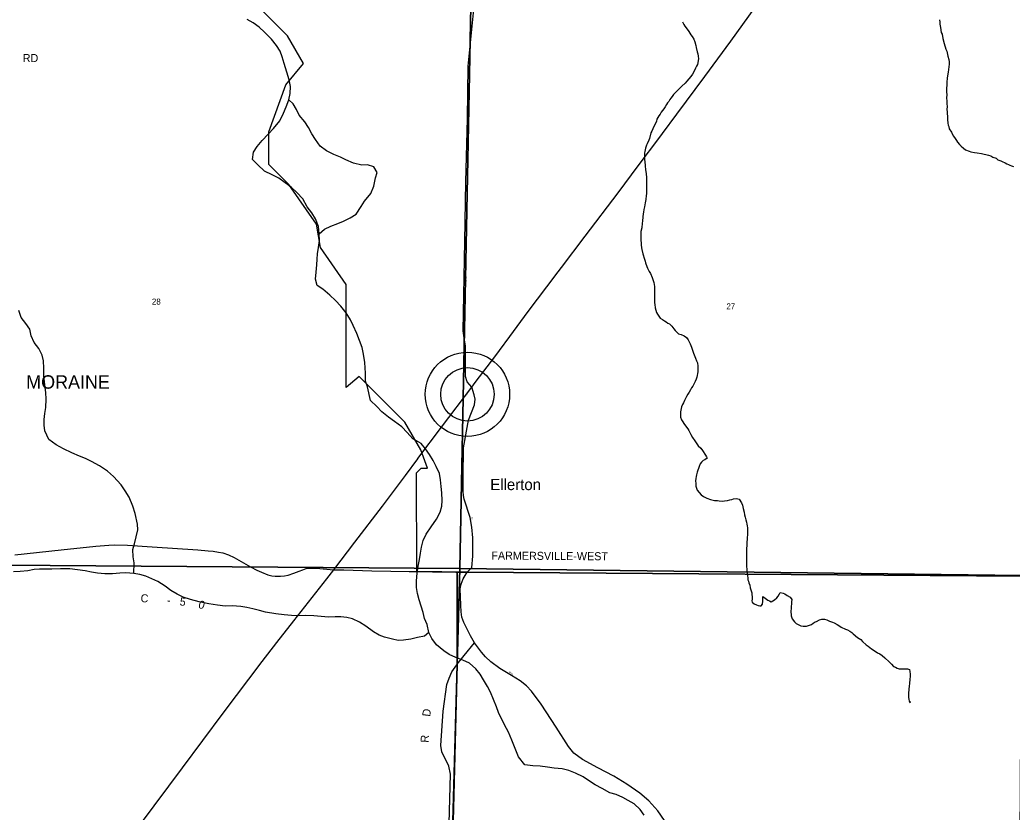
# Model space of a CAD drawing. Extents: x 1312308 to 1684953, y 460642 to 865172.
# Drawn here: x 1455224 to 1464469, y 612264 to 619650 of the extents above; entities that cross this region are included whole.
import ezdxf

# ---------------------------------------------------------------- set-up
doc = ezdxf.new("R2010")
doc.units = 0
for name, color, linetype in [('GM_X_City_Street', 7, 'Continuous'), ('GM_X_City_Street_Text', 7, 'Continuous'), ('GM_X_Corporation', 7, 'Continuous'), ('GM_X_Corporation_Text', 7, 'Continuous'), ('GM_X_County_Road', 7, 'Continuous'), ('GM_X_County_Road_Text', 7, 'Continuous'), ('GM_X_Minor_River', 7, 'Continuous'), ('GM_X_Section', 7, 'Continuous'), ('GM_X_Section_Text', 7, 'Continuous'), ('GM_X_State_Route', 7, 'Continuous'), ('GM_X_Township', 7, 'Continuous'), ('GM_X_Township_Road_Text', 7, 'Continuous'), ('GM_X_Township_Subdivision', 7, 'Continuous'), ('GM_X_Township_Subdivision_Text', 7, 'Continuous'), ('GM_X_Unincorporated', 7, 'Continuous'), ('GM_X_Unincorporated_Location', 7, 'Continuous'), ('GM_X_Unincorporated_Text', 7, 'Continuous')]:
    doc.layers.add(name, color=color, linetype=linetype)

msp = doc.modelspace()

# ---------------------------------------------------------------- linework, layer by layer
at = {"layer": 'GM_X_City_Street'}
for points in [[(1459363.6, 616687.1), (1459353.3, 616750.7), (1459368.2, 617583), (1459378.8, 618140.6), (1459394.2, 618728.2), (1459401.2, 619217.6), (1459457.4, 619777.4), (1459458.5, 619829.7)], [(1459433.5, 616225), (1459392.5, 616275.6), (1459376.2, 616326.2), (1459376.2, 616608.8), (1459363.6, 616687.1)], [(1459428, 614538.5), (1459434.7, 614545.7), (1459442.7, 614649.5), (1459443.3, 614686.7), (1459444.6, 614821.9), (1459436.3, 614919.2), (1459418.4, 615010.1), (1459362.6, 615182.6), (1459356.3, 615216.5), (1459352.7, 615252.2), (1459354.7, 615389.7), (1459356.6, 615659.3), (1459405.2, 615917.7), (1459459.5, 616059.8), (1459465.5, 616112.6), (1459455.8, 616154.3), (1459433.5, 616225)]]:
    msp.add_lwpolyline(points, dxfattribs=at)
at = {"layer": 'GM_X_Corporation'}
msp.add_lwpolyline([(1464577.8, 614464.2), (1459547.5, 614498.9), (1459391.4, 614500), (1458923.2, 614506.1), (1458918.9, 615428.6), (1458961.3, 615471), (1459021.3, 615471), (1458959.8, 615640.3), (1458809.8, 615900.2), (1458385.5, 616324.7), (1458265.3, 616223.7), (1458265.3, 617184.3), (1458025, 617527.8), (1457986.8, 617744.6), (1457728.2, 618114.3), (1457542.2, 618300.4), (1457542.2, 618606.6), (1457701.6, 619044.9), (1457866.9, 619241.9), (1457716.9, 619501.9), (1457474.3, 619744.7)], dxfattribs=at)
at = {"layer": 'GM_X_County_Road'}
for points in [[(1455175.5, 614662.4), (1455609.1, 614710.5), (1455931.3, 614742.1), (1456053.9, 614753.5), (1456106.4, 614756.6), (1456226.9, 614752.9), (1456456, 614737.3), (1456882.6, 614708.4), (1456976.9, 614701.1), (1457024.7, 614695.8), (1457073.1, 614688.9), (1457115, 614680.8), (1457168.6, 614664), (1457219.4, 614638.5), (1457373.3, 614551.8), (1457430.7, 614520), (1457473.7, 614500.1), (1457535.4, 614477.6), (1457572.2, 614467.6), (1457601.3, 614464.4), (1457651.6, 614462.6), (1457689.3, 614466.2), (1457722.4, 614472.6), (1457775.6, 614490.8), (1457827.3, 614512.1), (1457860, 614524.4), (1457891.8, 614534.3), (1457916.8, 614538), (1457984.4, 614539.3), (1458148.8, 614524.4)], [(1458148.8, 614524.4), (1458240.9, 614521.7), (1458504.3, 614514.5), (1458681.4, 614510.5), (1458851.8, 614507.4)], [(1458851.8, 614507.4), (1458923.2, 614506.1), (1459068.2, 614503.5)], [(1459068.2, 614503.5), (1459103.6, 614502.9), (1459284.6, 614500.7)], [(1459284.6, 614500.7), (1459298.8, 614500.5), (1459392.8, 614500.1)], [(1459294.9, 613636.8), (1459299.2, 613643.1), (1459362.1, 613725.2), (1459460.8, 613843), (1459423.3, 613909.1), (1459358.8, 614031.8), (1459341.3, 614082), (1459334.1, 614131.4), (1459330.9, 614194.3), (1459326.9, 614347.2), (1459335.6, 614389.4), (1459353.9, 614440.1), (1459392.8, 614500.1)], [(1459392.8, 614500.1), (1459428, 614538.5)], [(1459392.8, 614500.1), (1464569.8, 614464.2)], [(1459206, 610981.8), (1459213.3, 611370.4), (1459225.1, 612158.2), (1459237.5, 612617.2), (1459221.2, 612691.8), (1459156.2, 612827.5), (1459145.4, 612883.9), (1459166.8, 613206.4), (1459201.1, 613455), (1459224.1, 613513.9), (1459249.8, 613571.2), (1459294.9, 613636.8)]]:
    msp.add_lwpolyline(points, dxfattribs=at)
at = {"layer": 'GM_X_Minor_River'}
for points in [[(1458941.4, 615714.1), (1458884, 615743.8), (1458833.3, 615803.5), (1458782.5, 615857.2), (1458715.6, 615907.2), (1458658.3, 615945), (1458597.4, 615994.9), (1458548.5, 616046.5), (1458491.8, 616102.3), (1458463.1, 616229.7), (1458444.5, 616282.4), (1458442.5, 616356.8), (1458437.1, 616455.4), (1458425.2, 616534), (1458412.8, 616594.6), (1458388.5, 616661.6), (1458364.1, 616726.6), (1458330, 616801.8), (1458303.3, 616854.8), (1458262.9, 616920.2), (1458214.3, 616981.9), (1458165.5, 617033.4), (1458112.6, 617083.2), (1458045.8, 617139.3), (1457994.5, 617174.8), (1457978, 617233.6), (1457983.8, 617297.7), (1457989.7, 617365.8), (1457993.2, 617419.9), (1457996.6, 617470.1), (1458006.2, 617528.1), (1458014, 617592.1), (1458011.7, 617656.5), (1458005.5, 617722.9), (1457977.3, 617796), (1457944.7, 617851.2), (1457902, 617906.6), (1457859.8, 617980.2), (1457805.2, 618041.9), (1457750.3, 618091.7), (1457697, 618129.4), (1457636, 618175.3), (1457574.5, 618205.1), (1457503.1, 618239.3), (1457440.3, 618297.3), (1457391.5, 618348.9), (1457401.4, 618416.9), (1457435, 618468.2), (1457480.7, 618525.2), (1457538.6, 618583.8), (1457588.3, 618638.7), (1457646.5, 618709.3), (1457678.6, 618778.8), (1457704.4, 618840.3), (1457730.3, 618905.9), (1457741.9, 618963.8), (1457745.7, 619028), (1457731.3, 619090.7), (1457711.1, 619161.5), (1457687.2, 619242.6), (1457668.8, 619305.4), (1457650.2, 619358.1), (1457615.5, 619411.3), (1457566.8, 619471), (1457504.3, 619535), (1457453.3, 619580.6), (1457396.1, 619622.4), (1457340.7, 619652.1)], [(1463792.8, 619650.7), (1463794.2, 619628.5), (1463795.7, 619608.4), (1463801, 619580.1), (1463807.9, 619533.6), (1463815.5, 619515.3), (1463822.5, 619474.9), (1463835.4, 619430.3), (1463852.2, 619377.6), (1463859.7, 619357.3), (1463870.6, 619312.7), (1463879.8, 619280.3), (1463883.3, 619260.1), (1463882.8, 619238), (1463877.4, 619187.8), (1463872.8, 619163.8), (1463870.3, 619145.7), (1463863.3, 619107.6), (1463860.3, 619069.5), (1463858.1, 618985), (1463859.1, 618944.7), (1463858.7, 618930.7), (1463859.6, 618886.4), (1463861.2, 618872.2), (1463862.3, 618836), (1463861.9, 618821.9), (1463863, 618785.7), (1463865.9, 618741.3), (1463867.4, 618721.2), (1463870.5, 618686.9), (1463874.1, 618668.7), (1463879.7, 618654.4), (1463883.3, 618634.2), (1463902.5, 618601.6), (1463910.2, 618587.3), (1463923.7, 618564.8), (1463939.3, 618544.3), (1463950.8, 618523.9), (1463960.5, 618509.6), (1463978.1, 618489), (1463993.8, 618472.6), (1464015.5, 618453.9), (1464033.2, 618439.4), (1464069, 618424.4), (1464085, 618420), (1464119.1, 618413.2), (1464143.2, 618410.6), (1464183.2, 618403.6), (1464197.2, 618401.2), (1464235.3, 618392.2), (1464249.2, 618387.9), (1464269.2, 618381.3), (1464289.1, 618370.8), (1464319, 618360), (1464336.7, 618345.5), (1464362.7, 618336.8), (1464376.5, 618328.4), (1464404.4, 618315.7), (1464418.2, 618307.3), (1464434.2, 618300.8), (1464448.1, 618294.5)], [(1461397.1, 619632.5), (1461410.5, 619606), (1461418.2, 619591.7), (1461439.6, 619563), (1461455.1, 619540.5), (1461474.5, 619509.9), (1461488.2, 619495.4), (1461503.6, 619470.9), (1461513, 619444.5), (1461522.2, 619410.1), (1461525.7, 619391.9), (1461534.8, 619351.4), (1461540.3, 619333.2), (1461543.8, 619313), (1461545.2, 619286.8), (1461542.7, 619270.8), (1461540.2, 619250.7), (1461535.8, 619234.7), (1461529.3, 619218.8), (1461518.7, 619198.9), (1461506, 619173.1), (1461491.2, 619145.2), (1461476.5, 619121.5), (1461439.1, 619078.1), (1461422.6, 619060.4), (1461391.6, 619030.9), (1461375.2, 619017.3), (1461360.7, 619001.5), (1461346.2, 618985.8), (1461329.7, 618970.1), (1461315.2, 618954.3), (1461302.6, 618936.5), (1461290.1, 618920.7), (1461279.7, 618906.9), (1461269.2, 618889), (1461258.8, 618875.2), (1461248.3, 618859.4), (1461235.7, 618839.6), (1461223.2, 618821.8), (1461212.7, 618805.9), (1461200.2, 618790.1), (1461189.7, 618772.3), (1461177.2, 618754.5), (1461158.3, 618724.7), (1461153.8, 618706.7), (1461143, 618678.8), (1461130.3, 618657), (1461111.1, 618611.2), (1461102.6, 618595.3), (1461091.2, 618545.3), (1461082.7, 618527.4), (1461069.8, 618495.5), (1461061.4, 618481.6), (1461052.6, 618453.7), (1461045.8, 618423.6), (1461043.4, 618409.6), (1461042, 618353.3), (1461045.2, 618321), (1461048.6, 618298.8), (1461050.3, 618284.7), (1461053.5, 618254.4), (1461060.6, 618216), (1461061.7, 618181.8), (1461063.2, 618163.6), (1461062.9, 618149.5), (1461063.7, 618105.3), (1461061.7, 618026.8), (1461059.3, 618012.8), (1461056.3, 617974.7), (1461049.5, 617944.6), (1461042.5, 617906.6), (1461035.8, 617880.6), (1461033.2, 617856.5), (1461030.8, 617842.5), (1461028, 617814.4), (1461025, 617774.2), (1461022.5, 617754.1), (1461017.3, 617712), (1461010.4, 617676), (1461008.7, 617611.6), (1461013.2, 617553.2), (1461016.5, 617524.9), (1461018.1, 617508.8), (1461027.2, 617470.3), (1461042, 617419.7), (1461049.5, 617399.3), (1461053.2, 617385.2), (1461066.4, 617350.7), (1461072, 617336.4), (1461087.3, 617303.8), (1461098.9, 617285.5), (1461114.1, 617248.9), (1461130.9, 617200.2), (1461136.1, 617165.8), (1461137.3, 617137.7), (1461136.8, 617117.5), (1461136.1, 617089.4), (1461137.5, 617065.2), (1461137.1, 617049.1), (1461138.1, 617010.9), (1461139.7, 616996.7)], [(1458011.7, 617656.5), (1458061.1, 617699.3), (1458122.1, 617725.7), (1458185.1, 617752), (1458240, 617774.6), (1458301.1, 617803), (1458358.3, 617837.5), (1458404.4, 617908.6), (1458436, 617959.9), (1458492.2, 618030.6), (1458522.2, 618100.1), (1458538.4, 618176), (1458551.8, 618227.8), (1458523.1, 618278.9), (1458463.3, 618298.6), (1458409, 618294.1), (1458331.1, 618314.4), (1458261.7, 618346.5), (1458210, 618370), (1458148.4, 618393.9), (1458081.1, 618429.9), (1458022, 618473.8), (1457979.4, 618533.2), (1457944.6, 618586.4), (1457912.1, 618645.6), (1457877.4, 618698.8), (1457826.9, 618762.5), (1457802.1, 618813.4), (1457771.5, 618868.5), (1457730.3, 618905.9)], [(1464448.1, 618294.5), (1464462.1, 618290.1), (1464482, 618283.6)], [(1461139.7, 616996.7), (1461143, 616966.5), (1461153.9, 616921.9), (1461163.5, 616905.6), (1461190.8, 616868.8), (1461210.6, 616858.2), (1461230.4, 616845.7), (1461246.3, 616835.2), (1461262, 616822.8), (1461276, 616816.4), (1461297.6, 616795.7), (1461317.1, 616771.1), (1461328.7, 616752.7), (1461360.1, 616723.8), (1461384.1, 616717.2), (1461412, 616704.4), (1461435.7, 616687.7), (1461451.3, 616667.2), (1461462.7, 616642.8), (1461468.4, 616628.6), (1461481.7, 616598.1), (1461500.3, 616541.3), (1461513.7, 616512.8), (1461517.3, 616496.6), (1461528.7, 616472.2), (1461536.3, 616451.9), (1461541.5, 616421.6), (1461540.1, 616367.3), (1461530.8, 616319.2), (1461526.3, 616301.2), (1461515.7, 616279.4), (1461492.4, 616235.7), (1461481.9, 616219.8), (1461471.4, 616202), (1461460.8, 616180.1), (1461448.2, 616160.3), (1461435.6, 616138.5), (1461425, 616120.6), (1461416.5, 616100.7), (1461405.9, 616080.9), (1461397.4, 616063), (1461388.8, 616043.1), (1461379.5, 615995), (1461378.8, 615968.8), (1461380.2, 615944.7), (1461389.7, 615922.3), (1461401.3, 615901.9), (1461410.9, 615885.6), (1461434.2, 615852.8), (1461445.9, 615838.5), (1461455.6, 615822.1), (1461465.1, 615803.8), (1461476.7, 615783.4), (1461492.1, 615756.9), (1461511.4, 615724.2), (1461542.4, 615679.2), (1461568, 615656.4), (1461583.6, 615635.9), (1461610.6, 615591), (1461620.3, 615576.7), (1461626, 615562.5), (1461605.5, 615548.9), (1461591.3, 615543.2), (1461574.8, 615527.5), (1461562.3, 615511.7), (1461553.6, 615487.8), (1461534.1, 615434), (1461529.4, 615409.9), (1461524.9, 615391.9), (1461522.5, 615375.9), (1461519.9, 615351.8), (1461521.3, 615327.7), (1461522.6, 615301.5), (1461528.2, 615283.2), (1461535.7, 615264.9), (1461553.3, 615242.4), (1461572.9, 615221.8), (1461594.6, 615207.2), (1461624.5, 615192.4), (1461658.3, 615179.5), (1461696.3, 615170.5), (1461722.4, 615167.8), (1461738.5, 615167.5), (1461772.7, 615164.6), (1461788.8, 615166.2), (1461817.1, 615169.6), (1461839.4, 615175), (1461857.6, 615178.6), (1461873.8, 615184.3), (1461902.1, 615187.6), (1461924.1, 615183), (1461947.3, 615146.3), (1461956.9, 615125.9), (1461964.1, 615093.6), (1461971.3, 615061.2), (1461976.6, 615034.9), (1461980.1, 615012.7), (1461987.5, 614988.4), (1461993, 614966.1), (1461996.6, 614949.9), (1462000.1, 614931.8)], [(1456285.2, 614487.4), (1456289, 614589.1), (1456278, 614643.5), (1456277.4, 614713.7), (1456290.6, 614765.7), (1456308, 614831.6), (1456321.4, 614895.6), (1456320.4, 614947.8), (1456298.4, 615048.6), (1456275.6, 615117.3), (1456243.2, 615200.3), (1456204.2, 615259.2), (1456167.1, 615314.2), (1456096.3, 615391.8), (1456041.1, 615443.1), (1455965.7, 615492.8), (1455892.2, 615534.4), (1455836.5, 615561.6), (1455778.6, 615582.8), (1455708.9, 615612.2), (1455629.3, 615651.9), (1455561.7, 615687.4), (1455494.4, 615736.9), (1455455.8, 615818), (1455448.9, 615872.3), (1455450, 615924.5), (1455457.1, 615980.6), (1455466.3, 616036.6), (1455469.9, 616114.8), (1455467.2, 616177.2), (1455456.6, 616247.6), (1455446.3, 616334.2), (1455447.7, 616402.4), (1455443, 616470.8), (1455432, 616523.2), (1455401.2, 616586.1), (1455358.1, 616643.1), (1455329.2, 616703.9), (1455316.4, 616766.4), (1455279.3, 616819.4), (1455234.3, 616876.5), (1455215.5, 616941.1)], [(1461039.2, 612237.3), (1461004.4, 612288.4), (1460947.5, 612340.2), (1460892.1, 612371.9), (1460840.6, 612401.5), (1460779, 612427.3), (1460719.2, 612443), (1460648, 612485.2), (1460582.6, 612519.2), (1460531.3, 612552.8), (1460472.1, 612592.6), (1460400.7, 612628.7), (1460339, 612652.5), (1460277.1, 612666.3), (1460201, 612674.5), (1460140.9, 612684.2), (1460072.9, 612694.2), (1460004.6, 612696.1), (1459928.5, 612704.3), (1459870.2, 612778.2), (1459838.2, 612857.4), (1459808.1, 612934.5), (1459776, 613009.8), (1459739.7, 613077), (1459684.5, 613193), (1459663.9, 613245.8), (1459637.6, 613314.8), (1459607.3, 613381.9), (1459580.6, 613434.9), (1459542.1, 613498.2), (1459511.4, 613549.3), (1459470.6, 613600.6), (1459413.8, 613654.4), (1459350.2, 613682.3), (1459286.5, 613704.2), (1459225, 613734.1), (1459173.7, 613767.6), (1459104.9, 613823.8), (1459062.3, 613883.2), (1459035.6, 613938.2), (1459019.6, 614012.9), (1458995, 614067.8), (1458980.5, 614126.5), (1458961.9, 614183.2), (1458943.5, 614244), (1458929, 614302.6), (1458918.4, 614357.2), (1458918.2, 614421.4), (1458926.1, 614491.5), (1458936, 614557.5), (1458945.7, 614619.4), (1458957.3, 614677.4), (1458967, 614735.3), (1458982.7, 614797.1), (1459010.5, 614856.6), (1459054.5, 614923.6), (1459106.7, 614996.5), (1459138.6, 615059.8), (1459154.3, 615117.6), (1459157.7, 615169.8), (1459155.6, 615240.1), (1459149.1, 615298.5), (1459142.8, 615361), (1459132.3, 615419.5), (1459104, 615486.6), (1459075.4, 615543.6), (1459040.7, 615596.8), (1459004, 615650.1), (1458961.2, 615701.5), (1458941.4, 615714.1)], [(1462000.1, 614931.8), (1462001.7, 614915.6), (1462002.9, 614883.4), (1462002, 614847.2), (1461999.5, 614827.2), (1461997.7, 614760.8), (1461997.3, 614744.7), (1461994.9, 614728.7), (1461992.5, 614636.2), (1461993.9, 614612.1), (1461993.2, 614583.9), (1461994.7, 614565.8), (1461997.5, 614517.4), (1462000.6, 614483.2), (1462002.2, 614467), (1462005.8, 614448.8), (1462007.3, 614430.7), (1462013, 614416.5), (1462016.6, 614400.3), (1462024.1, 614380), (1462029.5, 614355.7), (1462035.1, 614337.5), (1462042.4, 614309.2), (1462044.1, 614295), (1462047.4, 614268.8), (1462046.9, 614248.7), (1462044.5, 614234.7), (1462048.2, 614220.5), (1462065.9, 614206), (1462085.8, 614195.5), (1462101.7, 614189), (1462117.7, 614186.6), (1462131.8, 614186.3), (1462142.3, 614202.1), (1462145.1, 614232.2), (1462146.2, 614274.4), (1462167.9, 614257.8), (1462191.6, 614239.1), (1462207.5, 614232.7), (1462223.4, 614224.3), (1462239.7, 614233.9), (1462254.1, 614243.7), (1462276.7, 614261.2), (1462289.2, 614279), (1462299.8, 614298.8), (1462306.2, 614312.8), (1462334.2, 614306.1), (1462350.1, 614299.6), (1462371.9, 614285), (1462399.6, 614268.3), (1462415.1, 614245.8), (1462414.6, 614223.6), (1462412, 614201.6), (1462411.6, 614185.5), (1462409.2, 614171.5), (1462408.1, 614127.2), (1462409.6, 614107.1), (1462411.2, 614093), (1462418.5, 614064.7), (1462442, 614037.9), (1462457.7, 614021.4), (1462499.4, 614002.3), (1462521.5, 613997.8), (1462537.5, 613997.4), (1462553.7, 613999), (1462598.4, 614014), (1462614.8, 614025.7), (1462633.2, 614037.3), (1462647.4, 614041), (1462673.9, 614056.4), (1462696.3, 614063.9), (1462720.4, 614063.3), (1462742.4, 614056.7), (1462766.2, 614044.1), (1462794.2, 614035.3), (1462810.1, 614028.9), (1462837.8, 614012.2), (1462853.7, 614003.7), (1462875.5, 613989.1), (1462917.3, 613970), (1462935.2, 613963.5), (1462957, 613950.9), (1462974.8, 613938.4), (1462988.6, 613926), (1463028, 613892.9), (1463059.7, 613874), (1463075.3, 613855.5), (1463108.7, 613824.5), (1463128.5, 613812), (1463142.3, 613799.6), (1463158.1, 613787.1), (1463174, 613778.7), (1463215.5, 613749.5), (1463235.4, 613741), (1463259.1, 613724.3), (1463282.7, 613703.6), (1463322, 613666.5), (1463345.6, 613643.8), (1463363.2, 613623.2), (1463383.1, 613614.7), (1463399, 613606.2)], [(1459035.6, 613938.2), (1458992.5, 613903.3), (1458929.9, 613893), (1458865.1, 613876.7), (1458798.5, 613866.5), (1458748.2, 613864), (1458696.3, 613875.5), (1458622.5, 613895.6), (1458570.7, 613913.1), (1458519.3, 613944.7), (1458446.4, 613998.9), (1458389.1, 614034.7), (1458323.6, 614064.7), (1458269.7, 614078.2), (1458213.7, 614085.8), (1458161.4, 614085.3), (1458099, 614081), (1458030.8, 614087), (1457962.7, 614094.9), (1457886.4, 614097), (1457818, 614094.9), (1457753.8, 614098.8), (1457685.6, 614102.7), (1457609.5, 614112.9), (1457511.4, 614129.7), (1457455.5, 614143.3), (1457395.7, 614159), (1457337.7, 614170.7), (1457283.7, 614180.2), (1457201.5, 614186.6), (1457137.1, 614184.4), (1457065, 614192.4), (1456982.9, 614204.8), (1456895, 614225.3), (1456813.3, 614247.7), (1456745.5, 614269.7), (1456687.9, 614295.4), (1456630.6, 614331.1), (1456577.5, 614370.8), (1456508.3, 614414.9), (1456397.1, 614464.2), (1456341.3, 614479.8), (1456285.2, 614487.4), (1456211.1, 614495.5), (1456154.7, 614493.1), (1456088.2, 614486.9), (1456015.8, 614484.9), (1455945.7, 614490.9), (1455891.6, 614500.4), (1455831.7, 614514.2), (1455761.7, 614524.2), (1455689.5, 614532.2), (1455601.1, 614532.7), (1455522.6, 614528.9), (1455460.3, 614528.6), (1455408.1, 614528.1), (1455357.8, 614527.5), (1455297.2, 614515.1), (1455226.6, 614507), (1455164.2, 614504.8)], [(1463399, 613606.2), (1463416.9, 613599.8), (1463455.1, 613598.8), (1463479.3, 613600.3), (1463495.4, 613599.9), (1463513.4, 613593.4), (1463516.9, 613575.2), (1463520.3, 613551), (1463517.6, 613524.9), (1463515.2, 613506.9), (1463512, 613460.7), (1463509.5, 613442.7), (1463506.5, 613406.5), (1463503.6, 613372.4), (1463503.1, 613352.3), (1463504.6, 613334.2), (1463506.2, 613318), (1463509.8, 613299.8), (1463519.4, 613283.5), (1463517.8, 613299.7)]]:
    msp.add_lwpolyline(points, dxfattribs=at)
at = {"layer": 'GM_X_Section'}
for points in [[(1453924, 619812.3), (1454142, 619813.9), (1459424.8, 619777.8), (1459323.4, 614534.3), (1453806.8, 614577.1)], [(1459424.8, 619777.8), (1464595.6, 619745.9), (1464555.5, 614469.2), (1459323.4, 614534.3)], [(1453806.8, 614577.1), (1459323.4, 614534.3), (1459175.1, 609143.8), (1453800.8, 609199.7)], [(1459323.4, 614534.3), (1464555.5, 614469.2), (1464523.3, 609084.4), (1459175.1, 609143.8)]]:
    msp.add_lwpolyline(points, close=True, dxfattribs=at)
at = {"layer": 'GM_X_State_Route'}
for points in [[(1461211.4, 618589.9), (1461346.1, 618770.7), (1461604.2, 619122.6), (1461848.3, 619452.1), (1462070.7, 619760.9), (1462133.4, 619846.8)], [(1460240.2, 617301), (1460270.4, 617340.9), (1460489.8, 617633.2), (1460797.8, 618037.9), (1460986, 618287.9), (1461187.6, 618557.9), (1461211.4, 618589.9)], [(1459692.5, 616568.7), (1459788.3, 616697.4), (1459960.2, 616931), (1460134.2, 617160.8), (1460240.2, 617301)], [(1459465.9, 616267.9), (1459658.1, 616522.6), (1459692.5, 616568.7)], [(1458933, 615560.7), (1459152.2, 615852.3), (1459433.5, 616225), (1459465.9, 616267.9)], [(1458148.8, 614524.4), (1458345.8, 614781), (1458601, 615115), (1458816.7, 615402.9), (1458931.3, 615558.4), (1458933, 615560.7)], [(1455094.9, 610548.1), (1455388.7, 610902.9), (1455551.6, 611103), (1455806, 611428.1), (1456110.3, 611832.8), (1456349.1, 612152.7), (1456739.7, 612678.7), (1457119.1, 613187.5), (1457479.9, 613667.3), (1457617.5, 613844.4), (1457776.7, 614047.5), (1458082.9, 614439.4), (1458148.8, 614524.4)]]:
    msp.add_lwpolyline(points, dxfattribs=at)
at = {"layer": 'GM_X_Township'}
for points in [[(1464569.9, 614464.2), (1459392.8, 614500.1), (1459298.8, 614500.6), (1459299.2, 613643), (1459184.3, 609129.4)], [(1459184.3, 609129.4), (1459299.2, 613643), (1459298.8, 614500.6), (1459392.8, 614500.1), (1464569.9, 614464.2)]]:
    msp.add_lwpolyline(points, dxfattribs=at)
at = {"layer": 'GM_X_Township_Subdivision'}
msp.add_lwpolyline([(1461229.7, 612185.8), (1461167.7, 612277.6), (1461083.2, 612370.9), (1460999.4, 612440.1), (1460879.2, 612525.4), (1460758.2, 612600.4), (1460608.8, 612677.7), (1460466, 612753.5), (1460385.1, 612814.7), (1460334.1, 612876.6), (1460220.4, 613056.6), (1460080.6, 613269.3), (1459991.4, 613392), (1459943.6, 613440.6), (1459885.5, 613486.8), (1459805.8, 613537), (1459695.8, 613604.7), (1459610.6, 613664.5), (1459562.8, 613710.7), (1459524.5, 613755.3), (1459460.8, 613843)], dxfattribs=at)
at = {"layer": 'GM_X_Unincorporated'}
for radius in [392.8, 249]:
    msp.add_circle((1459394.1, 616159.1), radius, dxfattribs=at)
at = {"layer": 'GM_X_Unincorporated_Location'}
msp.add_line((1459394.1, 616159.1), (1459394.1, 616159.1), dxfattribs=at)

# ---------------------------------------------------------------- texts
at = {"layer": 'GM_X_City_Street_Text'}
for s, rotation, p in [('UNION', 268.72771, (1459373.9, 617259.4)), ('RD', 278.96732, (1459431, 615012.7))]:
    msp.add_text(s, height=12.5, rotation=rotation, dxfattribs=at).set_placement(p)
at = {"layer": 'GM_X_Corporation_Text'}
msp.add_text('MORAINE', height=125, rotation=0.00001, dxfattribs=at).set_placement((1455282.6, 616211.8))
at = {"layer": 'GM_X_County_Road_Text'}
for s, rotation, p in [('FARMERSVILLE-WEST', 359.61133, (1459616.1, 614618.9)), ('C', 355.55789, (1456346.2, 614223.1)), ('-', 354.65292, (1456590.6, 614204.1)), ('5', 351.70725, (1456709.2, 614193.1)), ('0', 343.33764, (1456880.7, 614169)), ('D', 83.1646, (1459046.4, 613151.5)), ('R', 86.32091, (1459031, 612910))]:
    msp.add_text(s, height=75, rotation=rotation, dxfattribs=at).set_placement(p)
at = {"layer": 'GM_X_Section_Text'}
for s, p in [('28', (1456453.9, 616996)), ('27', (1461806.5, 616952))]:
    msp.add_text(s, height=55.25, rotation=0.00001, dxfattribs=at).set_placement(p)
at = {"layer": 'GM_X_Township_Road_Text'}
msp.add_text('RD', height=75, rotation=0.00001, dxfattribs=at).set_placement((1455250.5, 619256.4))
at = {"layer": 'GM_X_Township_Subdivision_Text'}
msp.add_text('BEAR', height=12.5, rotation=327.1721, dxfattribs=at).set_placement((1459778.7, 613567.2))
at = {"layer": 'GM_X_Unincorporated_Text'}
msp.add_text('Ellerton', height=104.25, rotation=0.00001, dxfattribs=at).set_placement((1459606.5, 615266.2))

doc.saveas('drawing.dxf')
